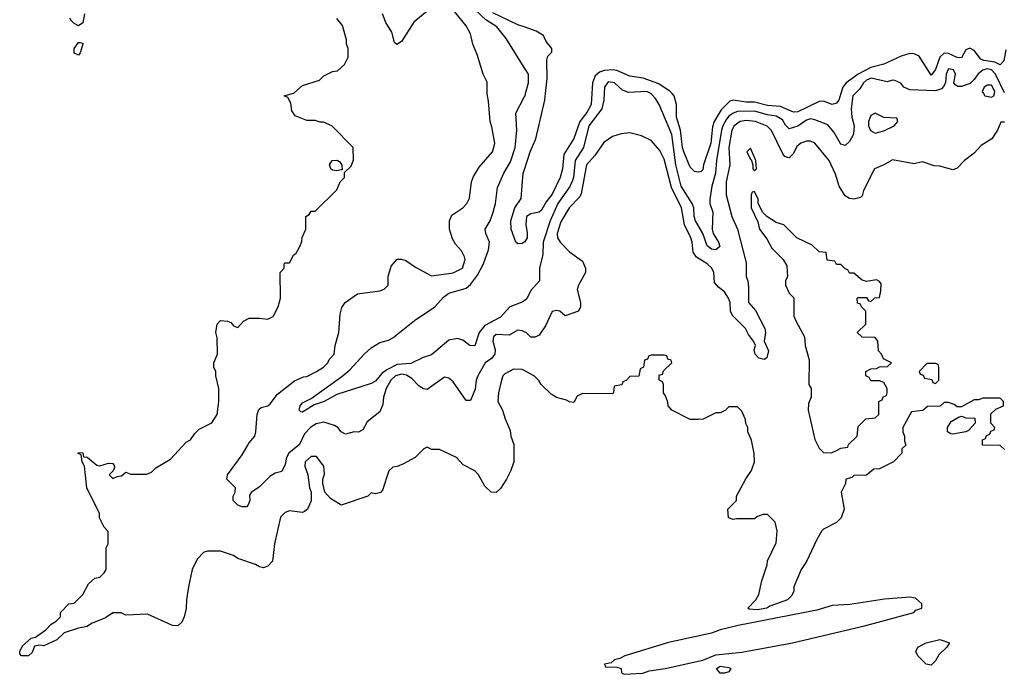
# Model space of a CAD drawing. Header units: inches. Extents: x 2348352 to 2479776, y 460422 to 613655.
# Tile 443 of 590: x 2417657 to 2422229, y 577303 to 580343. Entities that reach past the tile are written whole.
import ezdxf

# ---------------------------------------------------------------- set-up
doc = ezdxf.new("R2010")
doc.units = ezdxf.units.IN
doc.header["$MEASUREMENT"] = 0
for name, color, linetype in [('C4517', 7, 'Continuous'), ('C4518', 7, 'Continuous'), ('C4527', 7, 'Continuous'), ('C4528', 7, 'Continuous')]:
    doc.layers.add(name, color=color, linetype=linetype)

msp = doc.modelspace()

# ---------------------------------------------------------------- linework, layer by layer
at = {"layer": 'C4517', "color": 4}
for points, elevation in [([(2420000, 578713.8), (2419990, 578719), (2419950, 578721.2), (2419910, 578699), (2419901, 578690), (2419894.8, 578670), (2419880.7, 578610), (2419877.3, 578570), (2419898.8, 578530), (2419911, 578490), (2419935.3, 578435.3), (2419938, 578410), (2419951.3, 578370), (2419951.3, 578290), (2419938, 578250), (2419918, 578210), (2419890, 578166), (2419870, 578148), (2419846, 578150), (2419816.4, 578176.4), (2419788, 578230), (2419770, 578248), (2419716.4, 578276.4), (2419686, 578310), (2419607.3, 578347.3), (2419570, 578348), (2419550, 578358), (2419534, 578350), (2419494, 578310), (2419439.6, 578280.4), (2419410, 578268), (2419390, 578266), (2419371.6, 578248.4), (2419342, 578158), (2419332, 578148), (2419310, 578142), (2419290, 578146), (2419274, 578130), (2419150, 578088.7), (2419100.2, 578120.2), (2419074, 578150), (2419065.2, 578190), (2419065.2, 578210), (2419072.1, 578232.1), (2419069, 578270), (2419035.5, 578315.5), (2419010, 578314.5), (2418983, 578290), (2418982, 578270), (2418994.8, 578230), (2419002.8, 578170), (2419011, 578150), (2419011.1, 578108.9), (2418994, 578070), (2418979.8, 578060.2), (2418970, 578055.3), (2418910, 578062), (2418890, 578055.3), (2418867.5, 578032.5), (2418841, 577910), (2418830.8, 577829.2), (2418810, 577806), (2418790, 577798), (2418770, 577802), (2418752.9, 577812.9), (2418670, 577842), (2418650, 577855.3), (2418590, 577875.3), (2418530, 577875.3), (2418514, 577870), (2418511.1, 577868.9), (2418482, 577838), (2418458, 577790), (2418441, 577710), (2418431.1, 577648.9), (2418430.9, 577609.1), (2418421, 577570), (2418410, 577546), (2418391.6, 577528.4), (2418366, 577530), (2418250, 577582), (2418150, 577578), (2418128.4, 577588.4), (2418090, 577589), (2418054.9, 577565.1), (2417990, 577539.3), (2417970, 577525.2), (2417930, 577517.2), (2417864.4, 577495.6), (2417830, 577464), (2417770, 577436), (2417750, 577439.3), (2417726.4, 577433.6), (2417714.9, 577405.1), (2417698, 577390), (2417666, 577390), (2417658, 577398), (2417657.2, 577410), (2417670, 577436), (2417710, 577472), (2417730, 577476), (2417778, 577510), (2417803.1, 577536.9), (2417826, 577550), (2417846, 577570), (2417846, 577590), (2417886, 577630), (2417910, 577634), (2417950, 577674), (2417976.4, 577723.6), (2418006, 577750), (2418030, 577754), (2418050, 577774), (2418058, 577790), (2418058, 577890), (2418068, 577910), (2418067.3, 577967.3), (2418050, 577986), (2418028, 578030), (2418028, 578050), (2417969, 578170), (2417958, 578270), (2417948, 578290), (2417942, 578322), (2417928.4, 578328.4), (2417930, 578334), (2417950, 578332), (2417954, 578314), (2417970, 578312), (2418015.3, 578275.3), (2418030, 578271), (2418070, 578284.7), (2418090, 578282), (2418098, 578270), (2418096.9, 578263.1), (2418091.6, 578248.4), (2418072, 578230), (2418090, 578212), (2418110, 578222), (2418130, 578224.7), (2418150, 578242), (2418172.7, 578232.7), (2418247.3, 578232.7), (2418270, 578242), (2418290, 578262), (2418358, 578302), (2418430, 578382), (2418450, 578392), (2418470, 578422), (2418490, 578442), (2418550, 578472), (2418574, 578510), (2418582, 578570), (2418582, 578630), (2418568, 578690), (2418568, 578710), (2418558, 578730), (2418558, 578750), (2418575.3, 578790), (2418574.6, 578865.4), (2418568.7, 578890), (2418574, 578930), (2418590, 578946), (2418622.8, 578942.8), (2418637.3, 578937.3), (2418650, 578922), (2418670, 578914), (2418696.4, 578943.6), (2418723.1, 578956.9), (2418770, 578958), (2418810, 578952), (2418834.6, 578965.4), (2418858, 579010), (2418868, 579050), (2418866, 579170), (2418886, 579190), (2418886, 579210), (2418890, 579214), (2418910, 579214), (2418928, 579250), (2418940.4, 579259.6), (2418958, 579290), (2418967.3, 579312.7), (2418968.4, 579331.6), (2418986, 579370), (2418986, 579430), (2419002, 579438), (2419010, 579454), (2419030, 579454), (2419130, 579554), (2419146, 579590), (2419166, 579610), (2419166, 579634), (2419196.4, 579663.6), (2419207.3, 579692.7), (2419206, 579750), (2419106, 579850), (2419067.3, 579867.3), (2419052.7, 579867.3), (2419030, 579875.3), (2418990, 579875.3), (2418936.4, 579896.4), (2418920.4, 579920.4), (2418916.4, 579956.4), (2418902, 579982), (2418886, 579990), (2418922.7, 580000)], 76), ([(2420000, 578894), (2419990, 578899), (2419970, 578902), (2419930, 578878), (2419870, 578882), (2419858, 578870), (2419854.8, 578850), (2419865.5, 578810), (2419863, 578790), (2419847.3, 578770), (2419819.1, 578750), (2419784, 578690), (2419776.3, 578670), (2419772, 578628), (2419750, 578575.3), (2419730, 578575.3), (2419670, 578662), (2419650, 578679), (2419630, 578684), (2419550, 578626), (2419530, 578629.3), (2419510, 578642.7), (2419477.4, 578677.4), (2419452.8, 578692.8), (2419430, 578697.3), (2419403, 578690), (2419380.3, 578670), (2419358.3, 578630), (2419346.7, 578590), (2419343.8, 578556.2), (2419330, 578522), (2419270, 578475.3), (2419250, 578438), (2419230, 578428), (2419210, 578428.7), (2419170, 578419), (2419150, 578429), (2419134, 578450), (2419119.6, 578459.6), (2419070, 578474.5), (2419033.8, 578466.2), (2419008.8, 578451.2), (2418979.2, 578420.8), (2418956.3, 578370), (2418907.3, 578330), (2418896.3, 578310), (2418890, 578278), (2418874.4, 578245.6), (2418842.8, 578237.2), (2418818, 578222), (2418770, 578174), (2418731.6, 578148.4), (2418724.7, 578135.3), (2418726, 578110), (2418718.8, 578090), (2418710, 578081.2), (2418690, 578081.2), (2418670, 578089.2), (2418649, 578110), (2418649, 578130), (2418657.2, 578150), (2418659, 578170), (2418619.3, 578210), (2418622.7, 578230), (2418690, 578322), (2418722, 578378), (2418748.7, 578410), (2418754, 578430), (2418759.3, 578510), (2418767, 578533), (2418778, 578542), (2418810, 578550.8), (2418820.9, 578559.1), (2418855.1, 578604.9), (2418934, 578666), (2418974.6, 578685.4), (2418990, 578686.8), (2419035.3, 578710), (2419068, 578730), (2419088, 578750), (2419094, 578766), (2419118, 578790), (2419122, 578830), (2419139, 578890), (2419144.7, 578975.3), (2419153.6, 579006.4), (2419168, 579030), (2419226, 579070), (2419330, 579084.7), (2419350, 579092), (2419368, 579110), (2419368.7, 579150), (2419382, 579198), (2419410, 579232), (2419430, 579232), (2419450, 579224.7), (2419494.4, 579194.4), (2419570, 579154), (2419670, 579168.2), (2419712.7, 579190), (2419725.2, 579230), (2419722, 579242), (2419709.3, 579269.3), (2419680.2, 579300.2), (2419666.3, 579326.3), (2419652.7, 579370), (2419653.2, 579410), (2419664.1, 579435.9), (2419715.3, 579470), (2419734, 579490), (2419745.6, 579514.4), (2419755.1, 579590), (2419764.4, 579615.6), (2419790, 579658.8), (2419853.2, 579730), (2419859, 579750), (2419864, 579770), (2419850, 579846), (2419841.2, 579870), (2419834.6, 579965.4), (2419828.7, 579990), (2419828.5, 580000)], 72), ([(2420000, 579038.5), (2419990, 579031.3), (2419933, 579010), (2419890, 578961.3), (2419816.7, 578923.3), (2419790.3, 578890), (2419770, 578829), (2419748, 578830), (2419714.8, 578854.8), (2419690, 578862.7), (2419650, 578854.5), (2419570, 578787), (2419530, 578775.1), (2419472.7, 578747.3), (2419410, 578742.3), (2419362.2, 578717.8), (2419339.4, 578700.6), (2419310, 578665.1), (2419290, 578653.6), (2419130, 578602.9), (2419071, 578570), (2419024.5, 578555.5), (2418970, 578521.2), (2418962, 578522), (2418955.3, 578530), (2418959, 578550), (2418970, 578564.7), (2419010, 578584.7), (2419153.4, 578686.6), (2419190, 578717.3), (2419256, 578790), (2419290, 578819.1), (2419330, 578843.8), (2419370, 578854.4), (2419390, 578865.5), (2419490, 578946), (2419585.2, 579010), (2419625.1, 579054.9), (2419650, 579073.4), (2419730, 579097.1), (2419750, 579113.4), (2419783.5, 579156.5), (2419811, 579209), (2419834.8, 579274.8), (2419838, 579310), (2419821.2, 579350), (2419819, 579370), (2419841.2, 579410), (2419856, 579450), (2419866.6, 579490), (2419876.5, 579563.5), (2419906, 579630), (2419936.9, 579683.1), (2419958.7, 579750), (2419965.1, 579830), (2419960.9, 579910), (2420000, 579983.1)], 68), ([(2420000, 579309.5), (2419990, 579304.5), (2419970, 579302.7), (2419961.2, 579310), (2419939.3, 579370), (2419937.2, 579410), (2419956, 579470), (2419986.3, 579513.7), (2419995.6, 579630), (2420000, 579643.7)], 64)]:
    msp.add_lwpolyline(points, dxfattribs=dict(at, elevation=elevation))
at = {"layer": 'C4517', "color": 4, "elevation": 76}
msp.add_lwpolyline([(2419130, 579642), (2419110, 579644), (2419102, 579650), (2419095.3, 579670), (2419108, 579690), (2419131.1, 579691.1), (2419143.6, 579683.6), (2419152.7, 579667.3), (2419154, 579646), (2419150, 579646)], close=True, dxfattribs=at)
at = {"layer": 'C4518', "color": 4}
for points, elevation in [([(2419558, 580390), (2419487.7, 580332.3), (2419430, 580242), (2419408.4, 580228.4), (2419398, 580238), (2419384.7, 580284.7), (2419358, 580330), (2419342, 580370)], 72), ([(2419828.5, 580000), (2419827.3, 580052.7), (2419808.7, 580090), (2419782, 580182), (2419761.2, 580230), (2419750, 580278), (2419730, 580315.3), (2419669.5, 580389.5)], 72), ([(2420000, 580120.9), (2419915.6, 580255.6), (2419872.7, 580310), (2419822.4, 580342.4), (2419771.3, 580390)], 68), ([(2417958.8, 580370), (2417950, 580328), (2417930, 580315.3), (2417910, 580325.2), (2417897.5, 580337.5), (2417889.4, 580350)], 76), ([(2418922.7, 580000), (2418930, 580002), (2418970, 580038), (2419050, 580062), (2419070, 580082), (2419110, 580102), (2419133.6, 580106.4), (2419164.7, 580135.3), (2419182, 580170), (2419182, 580210), (2419174, 580230), (2419174, 580250), (2419156.5, 580316.5), (2419130, 580348.7)], 76), ([(2420000, 580309.4), (2419970, 580319.8), (2419855, 580375)], 64)]:
    msp.add_lwpolyline(points, dxfattribs=dict(at, elevation=elevation))
at = {"layer": 'C4518', "color": 4, "elevation": 76}
msp.add_lwpolyline([(2417930, 580178), (2417910, 580188), (2417909.6, 580210), (2417930, 580238), (2417938, 580238), (2417950, 580234), (2417950.6, 580230), (2417938, 580190)], close=True, dxfattribs=at)
at = {"layer": 'C4527', "color": 4}
for points, elevation in [([(2420371.1, 580000), (2420368.9, 579970), (2420360.4, 579930), (2420300.3, 579850), (2420275.8, 579750), (2420237, 579690), (2420228.9, 579610), (2420223.9, 579596.1), (2420211.2, 579568.8), (2420156.5, 579490), (2420120.2, 579410), (2420087.4, 579310), (2420086.9, 579253.1), (2420070.4, 579190), (2420070.5, 579130), (2420030, 579085.2), (2420012.5, 579047.5), (2420000, 579038.5)], 68), ([(2420000, 579983.1), (2420003.7, 579990), (2420006.3, 580000)], 68), ([(2420313.4, 580000), (2420310.2, 579949.8), (2420290, 579912), (2420258, 579870), (2420230, 579792), (2420183.4, 579716.6), (2420177.4, 579650), (2420166.7, 579610), (2420130, 579532.7), (2420102, 579498), (2420080.7, 579459.3), (2420070, 579449.4), (2420030, 579442), (2420010.8, 579430), (2420006.8, 579390), (2420014.4, 579354.4), (2420013.4, 579330), (2420001, 579310), (2420000, 579309.5)], 64), ([(2420000, 579643.7), (2420027.8, 579730), (2420054.5, 579790), (2420095.1, 579970), (2420098.7, 580000)], 64), ([(2421536.3, 580000), (2421526.4, 579990), (2421518.7, 579930), (2421521.3, 579890), (2421531.6, 579850), (2421528.9, 579811.1), (2421510, 579777.2), (2421490, 579759), (2421470, 579765.2), (2421439.4, 579819.4), (2421410, 579855.1), (2421350, 579878.4), (2421330, 579882.9), (2421310, 579876.2), (2421270, 579849.6), (2421230, 579837.2), (2421213.8, 579853.8), (2421198.9, 579878.9), (2421170, 579896), (2421130, 579901.4), (2421070, 579918.2), (2420990, 579917.3), (2420970, 579909.7), (2420950, 579895.4), (2420939, 579881), (2420921.8, 579850), (2420916.2, 579830), (2420892.6, 579690), (2420888.1, 579630), (2420871.5, 579570), (2420862.3, 579510), (2420862.6, 579490), (2420875.6, 579450), (2420872, 579370), (2420877.1, 579350), (2420901.6, 579310), (2420907.7, 579290), (2420890, 579274.5), (2420870, 579277.6), (2420850, 579293.2), (2420829.6, 579350), (2420795.6, 579410), (2420789.7, 579430), (2420788, 579470), (2420780.5, 579490), (2420728.5, 579570), (2420703.5, 579670), (2420684.8, 579810), (2420627.3, 579950), (2420610, 579977.2), (2420590, 579999.3), (2420588.6, 580000)], 68), ([(2421470.4, 580000), (2421461.3, 579970), (2421450, 579956.2), (2421430.3, 579949.7), (2421390, 579964.2), (2421370, 579963), (2421270, 579915.1), (2421250, 579913.5), (2421190, 579940.4), (2421130, 579945.1), (2421070, 579960.4), (2421030, 579960.4), (2420970.3, 579969.7), (2420954.3, 579965.7), (2420914.5, 579925.5), (2420882, 579870), (2420873.9, 579846.1), (2420867.2, 579770), (2420833, 579670), (2420830, 579646), (2420822, 579638), (2420810, 579635.3), (2420790, 579639), (2420770, 579659), (2420740.5, 579730), (2420734.3, 579750), (2420725.1, 579830), (2420707.3, 579890), (2420706.6, 579950), (2420697, 579990), (2420687, 580000)], 64), ([(2422132.8, 580000), (2422138.8, 579990), (2422170, 579983), (2422181.2, 579990), (2422183.4, 580000)], 72), ([(2422230, 579868), (2422212.7, 579867.3), (2422198, 579830), (2422170.7, 579789.3), (2422121.4, 579758.6), (2422090, 579724), (2422044.7, 579690), (2422010, 579653.2), (2422002, 579650), (2421990, 579646.6), (2421930, 579662.7), (2421904, 579664), (2421850, 579684), (2421810, 579673.2), (2421710, 579693.2), (2421670, 579669), (2421626.8, 579650), (2421576, 579550), (2421570, 579526), (2421562, 579518), (2421530, 579509.2), (2421510, 579512.7), (2421490, 579526), (2421462, 579570), (2421446, 579626), (2421416, 579690), (2421349.5, 579769.5), (2421330, 579779.3), (2421310, 579779.3), (2421284.7, 579770), (2421265.8, 579754.2), (2421250, 579722), (2421230, 579702), (2421223.1, 579703.1), (2421210, 579708), (2421200.2, 579720.2), (2421148.5, 579828.5), (2421128.4, 579848.4), (2421074, 579870), (2421030, 579874.8), (2421002.8, 579870), (2420974.9, 579850), (2420964.2, 579830), (2420950.4, 579750), (2420954, 579670), (2420937.1, 579590), (2420938, 579530), (2420963.8, 579430), (2420990.4, 579370), (2421030, 579214), (2421031, 579150), (2421038.8, 579130), (2421041.4, 579101.4), (2421042, 579030), (2421073.5, 578993.5), (2421117.6, 578910), (2421120.3, 578890), (2421114.4, 578850), (2421134.9, 578805.1), (2421127.3, 578772.7), (2421114.4, 578765.6), (2421090, 578772.3), (2421072.3, 578790), (2421067.3, 578810), (2421074.5, 578830), (2421065.1, 578850), (2421040.8, 578880.8), (2421027.3, 578910), (2420967, 578970), (2420958.4, 578990), (2420955.6, 579030), (2420949.3, 579050), (2420930, 579079.3), (2420901.6, 579101.6), (2420883.2, 579123.2), (2420880.7, 579170), (2420871.6, 579190), (2420850, 579209.3), (2420800.1, 579240.1), (2420784.1, 579264.1), (2420779.7, 579310), (2420774.3, 579330), (2420744, 579390), (2420729.7, 579470), (2420684, 579564), (2420650, 579695.3), (2420630, 579735.3), (2420590, 579782), (2420544.7, 579804.7), (2420490, 579817.2), (2420450, 579813.2), (2420410, 579801.2), (2420370, 579773.2), (2420327.5, 579712.5), (2420288.7, 579670), (2420265.1, 579534.9), (2420258.7, 579521.3), (2420208, 579470), (2420170, 579404), (2420153.4, 579350), (2420154, 579330), (2420167.3, 579310), (2420210, 579264.7), (2420270, 579222), (2420284.7, 579190), (2420284.7, 579170), (2420251.3, 579110), (2420246, 579090), (2420261, 579030), (2420261, 579010), (2420251.3, 578990), (2420190, 578968), (2420166, 578990), (2420150, 578993.2), (2420130, 578988), (2420098.8, 578921.2), (2420070, 578878), (2420051.1, 578868.9), (2420030, 578869.3), (2420010, 578889), (2420000, 578894)], 72), ([(2422230, 578348), (2422210, 578366), (2422127.3, 578367.3), (2422127.3, 578392.7), (2422142, 578398), (2422147.3, 578412.7), (2422162, 578418), (2422167.3, 578432.7), (2422182, 578438), (2422186, 578450), (2422166, 578470), (2422167.3, 578512.7), (2422190, 578534), (2422226, 578550), (2422226, 578570), (2422210, 578586), (2422130, 578586), (2422110, 578578), (2422090, 578578), (2422030, 578546), (2422010, 578546), (2421996.4, 578556.4), (2421970, 578566), (2421950, 578566), (2421931.6, 578548.4), (2421872.7, 578547.3), (2421851.6, 578528.4), (2421798, 578522), (2421758, 578450), (2421758, 578430), (2421766, 578410), (2421765.4, 578385.4), (2421772, 578368), (2421754, 578350), (2421754, 578330), (2421714, 578290), (2421650, 578258), (2421623.6, 578256.4), (2421590, 578228), (2421530, 578226), (2421522, 578218), (2421494, 578210), (2421492, 578190), (2421471, 578150), (2421484.9, 578070), (2421471, 578030), (2421450, 578008), (2421390, 577978), (2421382, 577970), (2421358, 577930), (2421310, 577828), (2421286, 577790), (2421252, 577710), (2421252, 577690), (2421242, 577670), (2421222, 577650), (2421140.3, 577619.7), (2421126, 577610), (2421083.3, 577603.3), (2421045.2, 577605.2), (2421038, 577610), (2421075.3, 577650), (2421090, 577674), (2421103.1, 577736.9), (2421128.4, 577811.6), (2421129, 577831), (2421170, 577914), (2421175.3, 577970), (2421166, 578010), (2421130, 578046), (2421110, 578046), (2421083.6, 578036.4), (2421070, 578026), (2420986, 578026), (2420970, 578022), (2420948, 578030), (2420946, 578070), (2420986, 578110), (2420986, 578130), (2421029.1, 578210.9), (2421055.3, 578250), (2421068.7, 578290), (2421068.4, 578328.4), (2421055.3, 578390), (2421038, 578430), (2421038, 578450), (2421028.4, 578468.4), (2421027.3, 578487.3), (2421010, 578526), (2420990, 578546), (2420950, 578546), (2420934, 578530), (2420910, 578518), (2420890, 578518), (2420831.6, 578488.4), (2420810, 578486), (2420770, 578486), (2420686, 578530), (2420668, 578550), (2420667.3, 578567.3), (2420656.4, 578596.4), (2420646, 578610), (2420646, 578650), (2420642, 578662), (2420626, 578670), (2420627.3, 578692.7), (2420642, 578698), (2420647.3, 578712.7), (2420686, 578750), (2420682, 578762), (2420667.3, 578767.3), (2420662, 578782), (2420650, 578786), (2420590, 578786), (2420578, 578782), (2420572.7, 578767.3), (2420558, 578762), (2420554, 578730), (2420538, 578722), (2420532.7, 578687.3), (2420490, 578686), (2420472.7, 578667.3), (2420458, 578662), (2420452.7, 578647.3), (2420418, 578642), (2420414, 578610), (2420410, 578606), (2420270, 578608), (2420245.4, 578594.6), (2420230, 578566), (2420210, 578568), (2420196.4, 578576.4), (2420150, 578588.7), (2420124.7, 578604.7), (2420078, 578650), (2420068.4, 578668.4), (2420048.4, 578688.4), (2420000, 578713.8)], 76)]:
    msp.add_lwpolyline(points, dxfattribs=dict(at, elevation=elevation))
for points, elevation in [([(2421630, 579908.7), (2421610, 579898), (2421598.8, 579870), (2421598.8, 579850), (2421608.1, 579828.1), (2421630, 579816), (2421670, 579826.8), (2421718, 579850), (2421735.3, 579870), (2421730, 579886), (2421670, 579888.7)], 72), ([(2421050, 579746), (2421034, 579730), (2421050, 579694), (2421054, 579694), (2421062, 579670), (2421062, 579650), (2421070, 579642), (2421078, 579650), (2421075.3, 579690)], 76), ([(2421070, 579546), (2421058, 579542), (2421054, 579530), (2421054, 579470), (2421084.7, 579404.7), (2421092, 579370), (2421126, 579326), (2421150, 579282), (2421202, 579230), (2421219.6, 579199.6), (2421222, 579150), (2421214, 579130), (2421214, 579110), (2421230, 579074), (2421251.6, 579051.6), (2421252.7, 578967.3), (2421262, 578942), (2421302, 578870), (2421304.7, 578830), (2421323.6, 578763.6), (2421322, 578650), (2421332, 578630), (2421332, 578590), (2421319.6, 578560.4), (2421318, 578530), (2421350, 578394), (2421370, 578354), (2421390, 578334), (2421427.3, 578332.7), (2421450, 578342), (2421470, 578354), (2421502, 578358), (2421506, 578370), (2421546, 578410), (2421550, 578454), (2421586, 578490), (2421630, 578494), (2421646, 578510), (2421646, 578570), (2421662, 578578), (2421667.3, 578592.7), (2421682, 578598), (2421686, 578610), (2421686, 578630), (2421670, 578658), (2421650, 578666), (2421610, 578666), (2421602, 578682), (2421586, 578690), (2421586, 578710), (2421610, 578722), (2421636.4, 578723.6), (2421650, 578732), (2421687.3, 578732.7), (2421706, 578750), (2421668.9, 578768.9), (2421659, 578790), (2421645.1, 578805.1), (2421642, 578850), (2421630, 578868), (2421568.9, 578868.9), (2421546, 578890), (2421586, 578930), (2421586, 578990), (2421566, 579010), (2421562, 579022), (2421547.3, 579027.3), (2421546, 579050), (2421550, 579054), (2421590, 579054), (2421598, 579038), (2421610, 579034), (2421628.4, 579051.6), (2421650, 579054), (2421656.5, 579083.5), (2421657.2, 579117.2), (2421650, 579128), (2421635.3, 579135.3), (2421590, 579128), (2421570, 579134), (2421530, 579166), (2421510, 579166), (2421502, 579182), (2421490, 579186), (2421470, 579206), (2421450, 579206), (2421442, 579222), (2421407.3, 579227.3), (2421402, 579262), (2421370, 579266), (2421336.4, 579296.4), (2421266, 579330), (2421206, 579390), (2421170, 579402), (2421126, 579430), (2421108.4, 579448.4), (2421086, 579490), (2421086, 579510)], 76), ([(2421910, 578746), (2421870, 578746), (2421834, 578710), (2421838, 578698), (2421852.7, 578692.7), (2421858, 578678), (2421892.7, 578672.7), (2421898, 578658), (2421910, 578654), (2421926, 578670), (2421926, 578730), (2421922, 578742)], 76), ([(2421990, 578418), (2421980.4, 578420.4), (2421966, 578430), (2421966, 578450), (2421983.1, 578476.9), (2422020.4, 578499.6), (2422030, 578502), (2422050, 578494), (2422092.7, 578492.7), (2422094, 578470), (2422063.6, 578436.4), (2422050, 578428.7)], 76), ([(2421790, 577662), (2421672.9, 577652.9), (2421512.3, 577627.7), (2421430, 577622.3), (2421359.3, 577600.7), (2420994, 577530), (2420910.5, 577510), (2420870, 577494), (2420670, 577451.2), (2420467.7, 577390), (2420443.8, 577376.2), (2420418.8, 577370), (2420403, 577357), (2420372, 577350), (2420378, 577338), (2420430, 577336), (2420450.9, 577330.9), (2420452, 577310), (2420463.5, 577303.5), (2420550, 577309.1), (2420580.8, 577319.2), (2420654, 577330), (2420830, 577369.5), (2420890, 577393.7), (2421010, 577406.3), (2421245.2, 577450), (2421586, 577530), (2421808.7, 577590), (2421819, 577601), (2421846, 577610), (2421846, 577630), (2421816.4, 577656.4)], 84), ([(2421890, 577346), (2421866, 577350), (2421828, 577390), (2421818, 577410), (2421828, 577430), (2421866, 577450), (2421930, 577464.7), (2421974, 577450), (2421962, 577430), (2421925.4, 577394.6), (2421910, 577366)], 76), ([(2420930, 577309.2), (2420909.4, 577309.4), (2420893.2, 577330), (2420910, 577340.5), (2420950, 577335.5), (2420958.8, 577330), (2420950, 577315.3)], 76)]:
    msp.add_lwpolyline(points, close=True, dxfattribs=dict(at, elevation=elevation))
at = {"layer": 'C4528', "color": 4}
for points, elevation in [([(2420098.7, 580000), (2420107, 580070), (2420105.2, 580154.8), (2420110, 580174), (2420128, 580192), (2420128.7, 580210), (2420102.4, 580242.4), (2420089.5, 580270), (2420056, 580290), (2420000, 580309.4)], 64), ([(2422236.7, 580203.3), (2422227.7, 580152.3), (2422210, 580133.2), (2422185.5, 580145.5), (2422134, 580154), (2422120.4, 580160.4), (2422090, 580199.5), (2422068.8, 580211.2), (2422050, 580204), (2422030, 580166), (2422010, 580167.6), (2421970, 580186.3), (2421950, 580187.8), (2421930.2, 580169.8), (2421910, 580112.7), (2421890, 580085.2), (2421833.3, 580173.3), (2421810, 580184.7), (2421790, 580185.7), (2421750, 580174.2), (2421670, 580137.2), (2421610, 580121.2), (2421550.3, 580090), (2421494.6, 580050), (2421479.6, 580030), (2421470.4, 580000)], 64), ([(2420006.3, 580000), (2420019.5, 580050), (2420019.3, 580090), (2420000, 580120.9)], 68), ([(2420687, 580000), (2420677, 580010), (2420625.1, 580045.1), (2420552.3, 580072.3), (2420490, 580081), (2420430, 580107.6), (2420410.7, 580110.7), (2420372.3, 580107.7), (2420350, 580099.8), (2420330, 580082.9), (2420316.5, 580050), (2420313.4, 580000)], 64), ([(2422230, 580003.6), (2422187.7, 580090), (2422170, 580109.8), (2422150, 580115.3), (2422130, 580108.4), (2422108.5, 580091.5), (2422090, 580065.1), (2422070, 580046.6), (2422030, 580032.7), (2422013.6, 580033.6), (2422001.2, 580041.2), (2421995.3, 580050), (2422002, 580090), (2421994, 580110), (2421970, 580114.5), (2421959.1, 580090), (2421956, 580050), (2421947.2, 580032.8), (2421937.7, 580022.3), (2421910, 580012.8), (2421790, 580018), (2421762, 580030), (2421748.9, 580048.9), (2421720.4, 580060.4), (2421710, 580062), (2421686, 580054), (2421611.3, 580071.3), (2421590, 580062.7), (2421574.8, 580050), (2421558, 580022), (2421536.3, 580000)], 68), ([(2420588.6, 580000), (2420570, 580009.2), (2420484.7, 580004.7), (2420456.6, 580016.6), (2420419, 580050), (2420390, 580054), (2420373.4, 580030), (2420371.1, 580000)], 68), ([(2422183.4, 580000), (2422185.6, 580010), (2422170, 580039.6), (2422150, 580039.6), (2422136.3, 580030), (2422126.7, 580010), (2422132.8, 580000)], 72)]:
    msp.add_lwpolyline(points, dxfattribs=dict(at, elevation=elevation))

doc.saveas('drawing.dxf')
